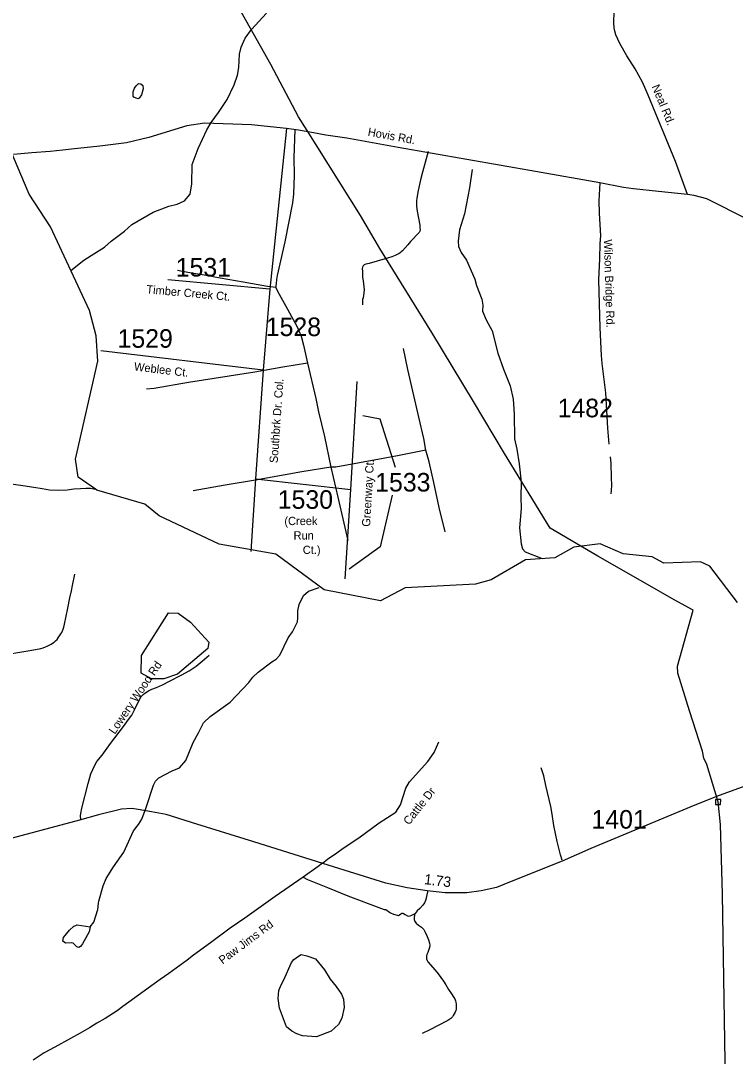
# Model space of a CAD drawing. Extents: x 1268485 to 1426702, y 514839 to 616766.
# Drawn here: x 1298396 to 1304075, y 571202 to 579434 of the extents above; entities that cross this region are included whole.
import ezdxf

# ---------------------------------------------------------------- set-up
doc = ezdxf.new("R2010")
doc.units = 0
for name, color, linetype in [('Old_Level_10', 7, 'Continuous'), ('Old_Level_11', 7, 'Continuous'), ('Old_Level_17', 7, 'Continuous'), ('Old_Level_32', 7, 'Continuous'), ('Old_Level_35', 7, 'Continuous'), ('Old_Level_56', 7, 'Continuous'), ('Old_Level_59', 7, 'Continuous'), ('Old_Level_60', 7, 'Continuous'), ('Old_Level_62', 7, 'Continuous'), ('Old_Level_8', 7, 'Continuous')]:
    doc.layers.add(name, color=color, linetype=linetype)

msp = doc.modelspace()

# ---------------------------------------------------------------- linework, layer by layer
at = {"layer": 'Old_Level_11'}
msp.add_line((1300491.494, 575490.363), (1300491.494, 575490.363), dxfattribs=at)
for points in [[(1301375.491, 575882.427), (1301252.278, 576266.013), (1301115.375, 576293.412)], [(1301348.111, 575663.236), (1301252.278, 575252.251), (1301005.852, 575074.157)]]:
    msp.add_lwpolyline(points, dxfattribs=at)
at = {"layer": 'Old_Level_32'}
for p, q in [((1300509.427, 578578.045), (1300376.354, 577299.889)), ((1300376.354, 577299.889), (1299566.507, 577373.36)), ((1300376.354, 577299.889), (1300322.107, 576655.297)), ((1300322.107, 576655.297), (1299031.887, 576809.476)), ((1300322.107, 576655.297), (1300261.08, 575793.579)), ((1301018.653, 575707.009), (1301069.225, 576567.295)), ((1300261.08, 575793.579), (1300225.481, 575214.294)), ((1300261.08, 575793.579), (1301018.653, 575707.009)), ((1300975.305, 574998.537), (1301018.653, 575707.009))]:
    msp.add_line(p, q, dxfattribs=at)
for points in [[(1303696.482, 578052.346), (1303599.769, 578314.777), (1303382.38, 578841.758), (1303338.645, 578944.71), (1303279.473, 579051.264), (1303213.87, 579155.501), (1303157.272, 579253.306), (1303126.4, 579321.511), (1303117.396, 579351.109), (1303113.537, 579378.134), (1303110.965, 579418.027), (1303112.251, 579506.05)], [(1300509.427, 578578.045), (1300230.092, 578605.772), (1299856.016, 578618.254), (1299715.168, 578598.126), (1299414.982, 578504.401), (1299235.903, 578462.13), (1299024.628, 578437.976), (1298800.276, 578413.821), (1298729.851, 578405.77), (1298629.245, 578393.692), (1298484.371, 578383.627), (1298337.485, 578369.537)], [(1302999.437, 578144.064), (1302487.868, 578235.117), (1301396.304, 578425.016), (1300988.848, 578499.492), (1300819.828, 578523.647), (1300723.246, 578543.776), (1300604.53, 578563.907), (1300509.427, 578578.045)], [(1302999.437, 578144.064), (1302991.722, 578003.219), (1302994.294, 577904.129), (1303004.972, 577723.707), (1302998.153, 577661.937), (1302995.58, 577541.998), (1302987.863, 577374.703), (1302999.439, 576996.357), (1303009.73, 576771.794), (1303013.59, 576710.023), (1303043.804, 576476.345), (1303060.098, 576195.932), (1303069.874, 576068.768)], [(1303696.482, 578052.346), (1303464.189, 578077.216), (1303266.995, 578097.807), (1303185.957, 578108.102), (1302999.437, 578144.064)], [(1305818.611, 576609.83), (1305685.19, 576710.913), (1305618.415, 576768.939), (1305539.339, 576841.032), (1305400.869, 576969.744), (1305226.903, 577122.721), (1305102.108, 577215.459), (1304874.249, 577406.362), (1304719.137, 577524.514), (1304463.629, 577673.38), (1304179.089, 577852.259), (1303847.515, 578018.019), (1303747.181, 578045.044), (1303696.482, 578052.346)], [(1304217.208, 573372.45), (1303947.28, 573275.848), (1303752.577, 573197.849), (1302928.041, 572854.372), (1302697.938, 572754.191), (1302293.782, 572591.756), (1302177.256, 572544.527), (1302054.829, 572517.336), (1301941.253, 572500.876), (1301770.151, 572500.876), (1301627.074, 572518.05), (1301466.298, 572541.664), (1301296.67, 572578.874), (1300798.114, 572735.586), (1300247.932, 572907.324), (1299795.994, 573046.854), (1299553.197, 573123.428), (1299436.67, 573146.326), (1299330.469, 573164.931), (1299280.07, 573171.698), (1299197.717, 573165.647), (1299014.728, 573122.463), (1298862.888, 573079.778), (1298206.505, 572904.46)]]:
    msp.add_lwpolyline(points, dxfattribs=at)
at = {"layer": 'Old_Level_35'}
for points in [[(1300573.597, 578570.448), (1300567.753, 578345.045), (1300570.521, 578206.993), (1300564.985, 578055.203), (1300556.27, 577986.203), (1300494.857, 577676.831), (1300434.469, 577408.725), (1300429.548, 577375.712), (1300425.857, 577346.236), (1300423.396, 577327.166), (1300423.396, 577313.171)], [(1301633.716, 578395.436), (1301609.828, 578306.495), (1301590.143, 578230.113), (1301574.456, 578168.853), (1301555.899, 578084.577), (1301544.826, 578024.548), (1301541.955, 578003.325), (1301541.545, 577978.257), (1301541.238, 577958.726), (1301545.954, 577918.997), (1301567.792, 577809.294), (1301569.227, 577785.457), (1301569.637, 577773.615), (1301568.202, 577760.851), (1301562.871, 577750.752), (1301493.973, 577678.164), (1301472.75, 577653.609), (1301429.382, 577605.934), (1301418.411, 577596.245), (1301410.619, 577589.068), (1301402.827, 577583.481), (1301392.78, 577577.227), (1301370.737, 577566.923), (1301346.336, 577556.26), (1301310.452, 577545.085), (1301165.787, 577504.689), (1301139.746, 577498.795), (1301126.007, 577492.951), (1301117.292, 577485.056), (1301111.654, 577476.085), (1301109.398, 577463.731), (1301112.474, 577440.508), (1301112.884, 577396.679), (1301118.01, 577365.511), (1301121.393, 577341.11), (1301125.084, 577294.358), (1301123.752, 577270.264), (1301121.496, 577250.066), (1301116.37, 577232.124), (1301112.986, 577218.694), (1301112.269, 577203.827), (1301111.243, 577188.499), (1301113.499, 577176.709)], [(1300423.396, 577313.171), (1300357.985, 577321.835), (1300163.288, 577355.566), (1299980.791, 577388.322), (1299870.371, 577408.367), (1299723.143, 577431.743), (1299642.968, 577447.942)], [(1300423.396, 577313.171), (1300437.032, 577283.387), (1300515.26, 577141.491), (1300592.667, 577000.774), (1300607.635, 576968.991), (1300623.835, 576927.673), (1300644.647, 576855.802), (1300674.482, 576710.985)], [(1301615.466, 576021.138), (1301600.088, 576111.925), (1301558.77, 576283.041), (1301473.16, 576661.259), (1301437.276, 576827.762)], [(1300674.482, 576710.985), (1300480.093, 576679.355), (1300255.869, 576641.318), (1299729.91, 576559.399), (1299456.166, 576511.571), (1299394.65, 576503.882)], [(1300674.482, 576710.985), (1300741.637, 576432.114), (1300763.783, 576324.461), (1300810.637, 576128.432), (1300862.003, 575884.265)], [(1301615.466, 576021.138), (1301390.627, 575974.796), (1301277.746, 575953.265), (1300901.578, 575884.932), (1300862.003, 575884.265)], [(1301768.538, 575372.148), (1301721.171, 575564.794), (1301679.135, 575764.259), (1301641.508, 575926.916), (1301615.466, 576021.138)], [(1303081.281, 575967.261), (1303085.998, 575916.766), (1303088.458, 575799.271), (1303091.226, 575741.447), (1303089.483, 575698.95), (1303084.767, 575673.062)], [(1300862.003, 575884.265), (1300631.216, 575846.946), (1300261.405, 575780.663), (1300021.084, 575742.011), (1299767.23, 575697.873)], [(1300862.003, 575884.265), (1300917.367, 575646.764), (1300996.107, 575302.584)], [(1298248.716, 574389.743), (1298437.774, 574423.013), (1298514.771, 574436.085), (1298556.089, 574444.646), (1298574.647, 574449.875), (1298592.896, 574456.232), (1298606.737, 574461.819), (1298623.039, 574468.996), (1298636.982, 574476.942), (1298649.798, 574485.708), (1298661.589, 574494.935), (1298672.764, 574504.932), (1298684.76, 574516.415), (1298693.474, 574528.051), (1298705.162, 574545.07), (1298715.21, 574559.065), (1298722.079, 574571.83), (1298727.718, 574584.85), (1298733.049, 574598.384), (1298737.971, 574614.327), (1298744.122, 574636.268), (1298771.497, 574764.373), (1298787.286, 574845.728), (1298798.871, 574900.836), (1298808.714, 574943.743), (1298827.373, 575033.248)], [(1298874.535, 573085.202), (1298872.382, 573113.704), (1298872.997, 573131.288), (1298880.584, 573174.861), (1298931.027, 573370.071), (1298954.095, 573447.478), (1298968.244, 573481.517), (1298985.468, 573515.504), (1299001.873, 573545.646), (1299043.601, 573595.679), (1299110.14, 573688.209), (1299214.204, 573824.774), (1299253.882, 573879.061), (1299278.59, 573914.792), (1299302.479, 573961.082), (1299343.079, 574044.025), (1299356.203, 574063.71), (1299368.506, 574077.039), (1299383.372, 574088.984), (1299412.592, 574107.182), (1299438.531, 574119.434), (1299476.158, 574134.043), (1299524.14, 574154.088), (1299577.864, 574183.256), (1299671.47, 574231.853), (1299733.704, 574265.584), (1299790.708, 574304.391), (1299838.485, 574341.915), (1299875.087, 574373.852), (1299893.132, 574390.871)], [(1300793.925, 572736.665), (1300833.91, 572769.371), (1300907.114, 572818.942), (1300960.018, 572855.185), (1301084.279, 572939.82), (1301245.655, 573057.007), (1301376.171, 573143.181), (1301414.515, 573200.185), (1301457.576, 573332.239), (1301486.899, 573384.937), (1301631.768, 573546.006), (1301680.776, 573618.235), (1301719.735, 573701.486)], [(1302698.654, 572762.399), (1302685.121, 572803.204), (1302660.514, 572910.549), (1302633.96, 573035.887), (1302619.709, 573128.007), (1302608.124, 573188.395), (1302569.779, 573354.435), (1302552.452, 573431.997), (1302531.024, 573493.922)], [(1300793.925, 572736.665), (1300760.297, 572712.007), (1300640.546, 572627.065)], [(1300640.546, 572627.065), (1300419.295, 572471.123), (1300178.154, 572299.442), (1300060.146, 572219.421), (1299904.204, 572103.669), (1299770.51, 572006.013), (1299718.12, 571965.874), (1299574.481, 571860.631), (1299503.635, 571812.393), (1299207.13, 571597.857), (1299163.044, 571564.741), (1299066.977, 571503.123), (1299000.232, 571464.624), (1298942.408, 571428.586), (1298867.256, 571385.525), (1298790.772, 571344.31)], [(1300640.546, 572627.065), (1300676.533, 572608.61), (1300833.398, 572544.172), (1300994.774, 572476.864), (1301262.674, 572377.772), (1301285.64, 572369.365), (1301296.918, 572367.776), (1301326.241, 572347.066), (1301336.083, 572341.273), (1301359.869, 572333.123), (1301397.701, 572322.357), (1301407.544, 572325.586), (1301416.668, 572333.276), (1301424.871, 572339.274), (1301432.663, 572339.274), (1301439.122, 572336.249), (1301452.04, 572327.945), (1301470.7, 572319.692), (1301481.26, 572317.129), (1301492.128, 572318.564), (1301504.021, 572323.383), (1301515.914, 572329.482), (1301531.088, 572337.736)], [(1301632.383, 572519.515), (1301624.899, 572485.169), (1301618.747, 572457.897), (1301613.006, 572440.108), (1301604.291, 572423.243), (1301590.86, 572402.789), (1301567.894, 572378.182), (1301548.107, 572358.139), (1301531.088, 572337.736)], [(1301531.088, 572337.736), (1301526.576, 572325.586), (1301521.86, 572303.748), (1301523.603, 572288.626), (1301528.832, 572274.375), (1301538.469, 572260.688), (1301556.924, 572244.693), (1301581.53, 572228.443), (1301590.86, 572218.806), (1301601.01, 572208.964), (1301610.853, 572188.868), (1301625.206, 572154.522), (1301635.664, 572128.121), (1301646.122, 572100.491), (1301648.172, 572085.368), (1301644.379, 572065.888), (1301637.407, 572044.358), (1301631.05, 572026.928), (1301622.541, 572010.063), (1301620.08, 571998.067), (1301620.49, 571988.276), (1301621.413, 571976.947), (1301626.334, 571963.824), (1301632.383, 571951.931), (1301688.773, 571885.494), (1301713.481, 571856.582), (1301734.704, 571828.95), (1301755.722, 571798.705), (1301774.382, 571769.639), (1301796.117, 571732.986), (1301819.391, 571698.691), (1301838.051, 571670.189), (1301845.227, 571657.681), (1301851.174, 571643.993), (1301854.25, 571632.357), (1301856.915, 571616.363), (1301857.736, 571606.521), (1301857.736, 571591.705), (1301856.608, 571577.454), (1301853.122, 571566.638), (1301847.893, 571553.873), (1301839.793, 571538.443), (1301833.847, 571527.37), (1301826.67, 571515.17), (1301813.034, 571503.02), (1301790.889, 571487.026), (1301642.636, 571410.234), (1301585.836, 571383.167)], [(1298790.772, 571344.31), (1298667.843, 571275.361), (1298583.464, 571229.942), (1298496.112, 571171.297)]]:
    msp.add_lwpolyline(points, dxfattribs=at)
at = {"layer": 'Old_Level_56'}
for points in [[(1300671.794, 578560.008), (1300603.498, 578668.851), (1300382.991, 579086.293), (1300162.038, 579481.533), (1299941.21, 579882.975), (1299718.662, 580288.453), (1299505.669, 580681.532), (1299284.922, 581086.974), (1299066.129, 581490.175), (1298843.581, 581895.653), (1298635.826, 582260.613), (1298423.158, 582659.89), (1298223.282, 583018.688), (1297827.608, 583730.201), (1297639.817, 584082.955), (1297381.024, 584487.162), (1297140.074, 584883.005)], [(1304627.04, 568761.616), (1304015.662, 570436.741), (1304002.896, 570657.307), (1303973.605, 572491.007), (1303956.324, 573043.629), (1303938.552, 573224.276), (1303847.511, 573522.455), (1303824.479, 573571.142), (1303813.806, 573627.385), (1303711.21, 573948.007), (1303618.209, 574248.226), (1303615.536, 574304.308), (1303739.967, 574749.627), (1303589.735, 574831.288), (1303358.662, 574962.601), (1302981.398, 575177.494), (1302602.495, 575400.424), (1302240.049, 575993.208), (1301993.459, 576407.173), (1301664.129, 576955.268), (1301249.371, 577623.342), (1301095.362, 577884.969), (1300671.794, 578560.008)], [(1303918.147, 573204.677), (1303958.152, 573203.871), (1303958.958, 573243.875), (1303918.953, 573244.681), (1303918.147, 573204.677)]]:
    msp.add_lwpolyline(points, dxfattribs=at)
at = {"layer": 'Old_Level_59'}
for points in [[(1298989.98, 575708.998), (1298853.415, 575806.346), (1298831.372, 575947.883), (1299008.434, 576728.875), (1298996.439, 576929.365), (1298942.408, 577130.624), (1298632.369, 577796.633), (1298463.406, 578056.075), (1298281.422, 578486.428), (1298135.323, 578998.186), (1298110.409, 579015.052), (1298049.406, 579252.656), (1297732.395, 579968.032), (1297745.313, 580151.604), (1298014.342, 580586.059), (1298125.378, 580718.368), (1298482.373, 581026.306), (1298749.351, 581378.688), (1298828.399, 581541.191), (1298857.413, 581717.895), (1298819.376, 581859.842), (1298692.347, 582144.66), (1298623.346, 582421.788), (1298643.339, 582923.55)], [(1298319.254, 575752.981), (1298411.733, 575739.806), (1298501.34, 575725.76), (1298567.06, 575714.175), (1298624.782, 575704.896), (1298693.474, 575701.256), (1298764.525, 575705.614), (1298818.659, 575713.406), (1298871.562, 575714.226), (1298913.598, 575717.2), (1298951.532, 575718.327), (1298989.98, 575708.998)], [(1303506.457, 575121.882), (1303415.414, 575172.94), (1303183.5, 575197.341), (1303001.414, 575276.491), (1302792.465, 575247.886), (1302640.419, 575165.558), (1302406.455, 575147.308), (1302135.479, 574988.598), (1302010.397, 574955.021), (1301450.4, 574926.877), (1301256.42, 574822.506), (1300808.381, 574910.32), (1300423.396, 575193.753), (1299974.435, 575271.724), (1299496.356, 575497.947), (1299381.424, 575592.22), (1299000.437, 575701.564), (1298989.98, 575708.998)], [(1304091.47, 574808.152), (1303872.475, 575098.096), (1303798.451, 575132.494), (1303506.457, 575121.882)]]:
    msp.add_lwpolyline(points, dxfattribs=at)
at = {"layer": 'Old_Level_60'}
msp.add_lwpolyline([(1299434.315, 574203.698), (1299352.294, 574248.04), (1299355.268, 574389.116), (1299571.29, 574726.119), (1299646.339, 574724.633), (1299745.277, 574653.685), (1299891.274, 574493.18), (1299882.354, 574444.172), (1299643.366, 574238.864), (1299534.278, 574201.647), (1299434.315, 574203.698)], dxfattribs=at)
at = {"layer": 'Old_Level_62'}
for points in [[(1298793.997, 577449.43), (1298898.219, 577529.758), (1298957.171, 577568.358), (1299060.723, 577634.026), (1299115.882, 577680.778), (1299219.74, 577760.389), (1299279.103, 577815.036), (1299449.399, 577911.154), (1299572.635, 577960.264), (1299639.072, 577974.771), (1299697.819, 578003.428), (1299742.931, 578054.332), (1299756.874, 578138.095), (1299758.412, 578290.141), (1299807.42, 578419.119), (1299874.882, 578567.629), (1299910.253, 578624.786), (1299968.181, 578703.476), (1300036.668, 578807.95), (1300093.365, 578924.675), (1300119.099, 579000.134), (1300128.531, 579061.958), (1300134.99, 579167.867), (1300148.421, 579223.59), (1300179.999, 579294.897), (1300229.622, 579363.743), (1300348.757, 579493.08)], [(1299326.368, 578812.461), (1299294.687, 578825.225), (1299288.843, 578835.324), (1299289.663, 578867.363), (1299300.223, 578897.147), (1299312.732, 578916.832), (1299333.134, 578934.415), (1299351.179, 578931.955), (1299366.865, 578919.601), (1299370.249, 578893.456), (1299357.125, 578843.782), (1299338.466, 578818.202), (1299326.368, 578812.461)], [(1301982.817, 578252.412), (1301963.44, 578106.774), (1301922.429, 577897.621), (1301883.572, 577770.489), (1301871.474, 577682.726), (1301874.447, 577638.588), (1301895.26, 577592.093), (1301937.911, 577531.039), (1302004.45, 577379.403), (1302019.317, 577329.062), (1302060.84, 577220.026), (1302067.709, 577171.839), (1302066.581, 577125.856), (1302094.981, 577055.164), (1302143.065, 576969.965), (1302186.844, 576790.852), (1302231.956, 576663.72), (1302286.807, 576530.385), (1302308.44, 576425.808), (1302317.667, 576305.494), (1302321.051, 576109.362), (1302339.198, 576028.879), (1302356.422, 575912.46), (1302373.031, 575766.002), (1302370.366, 575645.944), (1302372.211, 575555.874), (1302360.728, 575404.033), (1302373.647, 575275.671), (1302382.669, 575235.43), (1302404.199, 575210.926), (1302540.833, 575157.79)], [(1298948.867, 572231.622), (1298977.779, 572268.941), (1299008.127, 572368.34), (1299013.458, 572420.218), (1299015.816, 572436.212), (1299052.623, 572557.398), (1299075.896, 572614.915), (1299132.183, 572707.65), (1299214.922, 572825.76), (1299292.944, 572994.005), (1299332.212, 573045.166), (1299359.073, 573086.535), (1299393.317, 573179.783), (1299451.449, 573358.536), (1299466.213, 573390.217), (1299492.767, 573415.593), (1299600.215, 573471.162), (1299658.757, 573495.819), (1299708.175, 573554.669), (1299765.589, 573695.437), (1299809.265, 573772.434), (1299849.148, 573853.584), (1299902.461, 573904.385), (1300061.172, 574016.754), (1300208.809, 574173.413), (1300241.925, 574216.628), (1300282.833, 574255.691), (1300390.793, 574337.302), (1300425.344, 574358.473), (1300455.999, 574389.795), (1300521.309, 574528.358), (1300556.475, 574575.52), (1300596.255, 574656.67), (1300599.023, 574688.607), (1300598.306, 574742.69), (1300609.378, 574792.415), (1300643.212, 574865.669), (1300681.967, 574898.785), (1300766.756, 574928.825)], [(1298948.867, 572231.622), (1298940.049, 572191.79), (1298887.761, 572096.953), (1298871.254, 572075.32), (1298859.054, 572067.631), (1298843.162, 572071.989), (1298829.424, 572084.292), (1298811.789, 572100.747), (1298797.948, 572105.053), (1298751.812, 572102.131), (1298732.127, 572116.638), (1298736.945, 572146.473), (1298784.312, 572203.427), (1298817.018, 572236.696), (1298833.115, 572242.335), (1298845.315, 572245.975), (1298948.867, 572231.622)], [(1300602.407, 571997.042), (1300624.655, 572010.576), (1300670.586, 572001.502), (1300737.946, 571975.87), (1300810.022, 571890.108), (1300856.364, 571815.058), (1300903.116, 571757.951), (1300945.561, 571696.948), (1300960.735, 571656.502), (1300967.194, 571590.372), (1300949.15, 571504.763), (1300921.98, 571455.295), (1300862.72, 571402.647), (1300745.533, 571357.331), (1300635.728, 571365.892), (1300590.104, 571380.963), (1300550.528, 571401.929), (1300507.365, 571434.994), (1300452.719, 571584.272), (1300442.569, 571660.603), (1300447.9, 571724.476), (1300465.022, 571770.1), (1300485.937, 571809.675), (1300549.196, 571948.291), (1300565.805, 571971.872), (1300602.407, 571997.042)]]:
    msp.add_lwpolyline(points, dxfattribs=at)

# ---------------------------------------------------------------- texts
at = {"layer": 'Old_Level_10'}
for s, height, rotation, p in [('Lowery Wood Rd', 65.61666, 55.8721333, (1299143.891, 573757.344)), ('Cattle Dr', 65.6167, 51.5085694, (1301481.842, 573035.711)), ('Paw Jims Rd', 65.61666, 36.8187167, (1300000.262, 571931.053))]:
    msp.add_text(s, height=height, rotation=rotation, dxfattribs=at).set_placement(p)
at = {"layer": 'Old_Level_11'}
for s, height, rotation, p in [('Neal Rd.', 65.6167, 292.4170167, (1303408.751, 578911.034)), ('Hovis Rd.', 65.6167, 349.6415944, (1301150.702, 578520.251)), ('Wilson Bridge Rd.', 65.61666, 271.7525583, (1303030.175, 577694.861)), ('Timber Creek Ct.', 65.61666, 354.8161972, (1299392.778, 577267.612)), ('Weblee Ct.', 65.6167, 353.1855861, (1299293.91, 576654.021)), ('Southbrk Dr. Col.', 65.61666, 85.9490833, (1300437.903, 575915.633)), ('Greenway Ct.', 65.61666, 86.6357083, (1301172.326, 575410.037))]:
    msp.add_text(s, height=height, rotation=rotation, dxfattribs=at).set_placement(p)
for s, p in [('(Creek ', (1300491.494, 575424.746)), ('   Run', (1300491.494, 575309.918)), ('      Ct.)', (1300491.494, 575195.089))]:
    msp.add_text(s, height=65.6167, dxfattribs=at).set_placement(p)
at = {"layer": 'Old_Level_17'}
msp.add_text('1.73', height=82.0208, rotation=353.1555417, dxfattribs=at).set_placement((1301599.246, 572571.043))
at = {"layer": 'Old_Level_8'}
for s, p in [('1531', (1299628.07, 577400.293)), ('1528', (1300343.749, 576926.926)), ('1529', (1299165.936, 576834.241)), ('1482', (1302662.94, 576281.573)), ('1533', (1301213.37, 575691.473)), ('1530', (1300438.84, 575554.24)), ('1401', (1302932.196, 573011.742))]:
    msp.add_text(s, height=147.6375, dxfattribs=at).set_placement(p)

doc.saveas('drawing.dxf')
